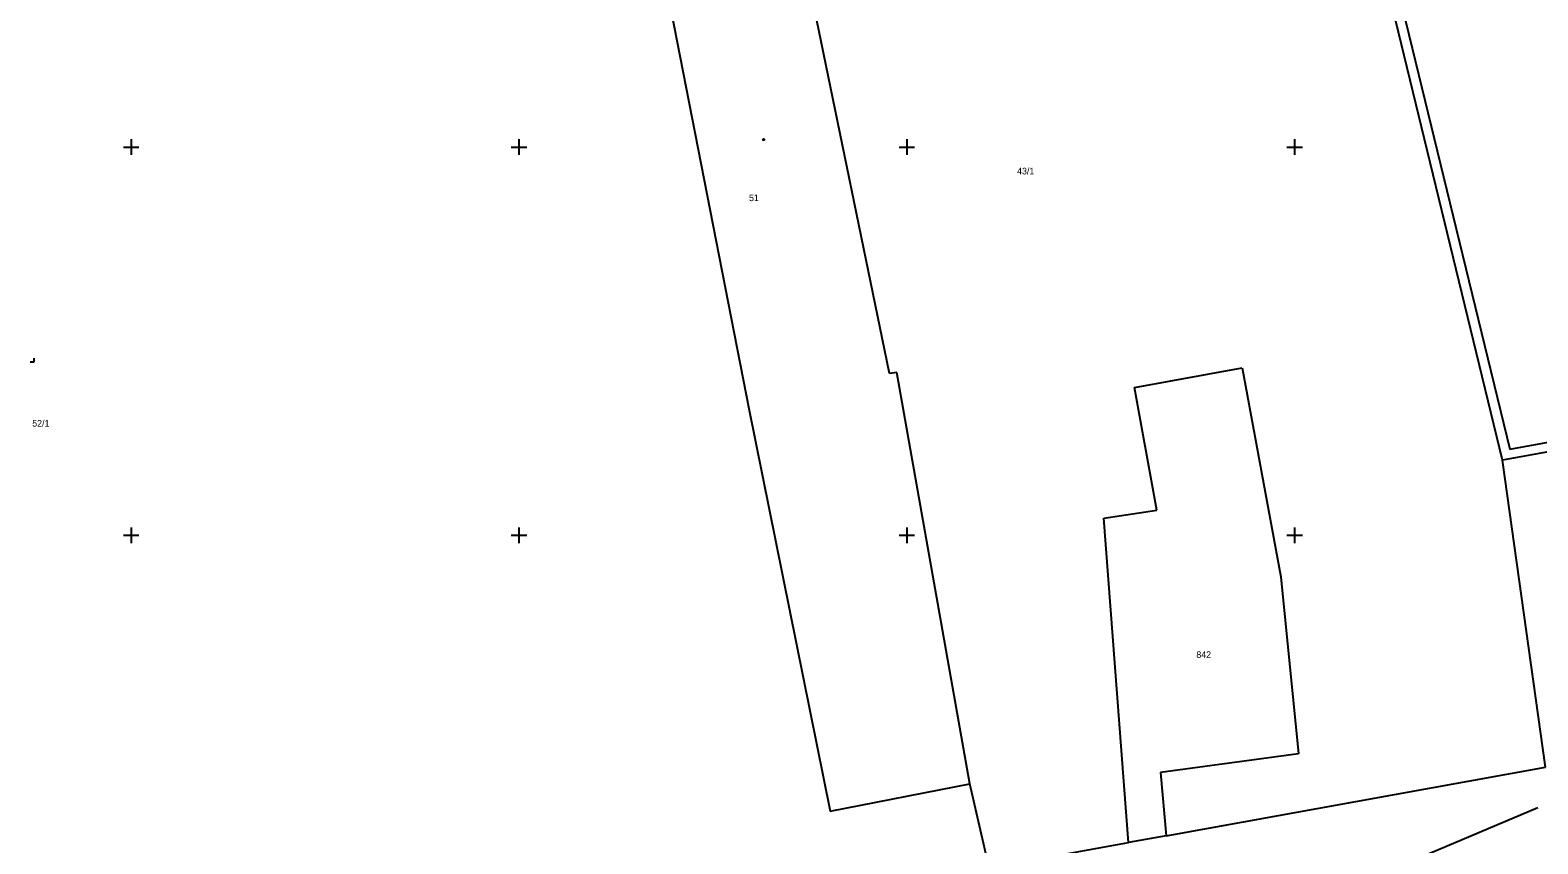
# Model space of a CAD drawing. Extents: x -703403 to -701924, y -1022520 to -1021856.
# Drawn here: x -702606.5 to -702509.3, y -1022319.9 to -1022267.5 of the extents above; entities that cross this region are included whole.
import ezdxf

# ---------------------------------------------------------------- set-up
doc = ezdxf.new("R2010")
doc.units = 0
for name, color, linetype in [('Z_hektometricka_sit', 7, 'Continuous'), ('Z_katastr_cisla_pozemkova', 7, 'Continuous'), ('Z_katastr_cisla_stavebni', 7, 'Continuous'), ('Z_katastr_hranice', 7, 'Continuous'), ('Z_katastr_znacky_budov', 7, 'Continuous'), ('Z_katastr_znacky_kultur', 7, 'Continuous')]:
    doc.layers.add(name, color=color, linetype=linetype)

msp = doc.modelspace()

# ---------------------------------------------------------------- linework, layer by layer
at = {"layer": 'Z_hektometricka_sit'}
for p, q in [((-702600.5, -1022275), (-702599.5, -1022275)), ((-702600, -1022274.5), (-702600, -1022275.5)), ((-702575.5, -1022275), (-702574.5, -1022275)), ((-702575, -1022274.5), (-702575, -1022275.5)), ((-702550.5, -1022275), (-702549.5, -1022275)), ((-702550, -1022274.5), (-702550, -1022275.5)), ((-702525.5, -1022275), (-702524.5, -1022275)), ((-702525, -1022274.5), (-702525, -1022275.5)), ((-702600.5, -1022300), (-702599.5, -1022300)), ((-702600, -1022299.5), (-702600, -1022300.5)), ((-702575.5, -1022300), (-702574.5, -1022300)), ((-702575, -1022299.5), (-702575, -1022300.5)), ((-702550.5, -1022300), (-702549.5, -1022300)), ((-702550, -1022299.5), (-702550, -1022300.5)), ((-702525.5, -1022300), (-702524.5, -1022300)), ((-702525, -1022299.5), (-702525, -1022300.5))]:
    msp.add_line(p, q, dxfattribs=at)
at = {"layer": 'Z_katastr_hranice'}
for p, q in [((-702511.6, -1022295.16), (-702525.8, -1022236.7)), ((-702525.2, -1022236.64), (-702511.12, -1022294.46)), ((-702551.12, -1022289.59), (-702558, -1022256.15)), ((-702565.65, -1022263.88), (-702560.19, -1022291.84)), ((-702550.65, -1022289.51), (-702551.12, -1022289.59)), ((-702545.94, -1022316.01), (-702550.65, -1022289.51)), ((-702535.33, -1022290.48), (-702528.38, -1022289.22)), ((-702528.38, -1022289.22), (-702525.88, -1022302.68)), ((-702533.88, -1022298.39), (-702535.33, -1022290.48)), ((-702560.19, -1022291.84), (-702554.93, -1022317.78)), ((-702497.53, -1022292.62), (-702511.6, -1022295.16)), ((-702511.12, -1022294.46), (-702497.56, -1022291.95)), ((-702508.82, -1022314.94), (-702511.6, -1022295.16)), ((-702537.3, -1022298.9), (-702533.88, -1022298.39)), ((-702535.71, -1022319.8), (-702537.3, -1022298.9)), ((-702525.88, -1022302.68), (-702524.75, -1022314.07)), ((-702524.75, -1022314.07), (-702533.64, -1022315.29)), ((-702533.29, -1022319.36), (-702508.82, -1022314.94)), ((-702533.64, -1022315.29), (-702533.29, -1022319.36)), ((-702554.93, -1022317.78), (-702545.94, -1022316.01)), ((-702544.68, -1022321.42), (-702545.94, -1022316.01)), ((-702509.32, -1022317.56), (-702532.59, -1022327.36)), ((-702544.68, -1022321.42), (-702535.71, -1022319.8)), ((-702533.29, -1022319.36), (-702535.71, -1022319.8))]:
    msp.add_line(p, q, dxfattribs=at)
at = {"layer": 'Z_katastr_znacky_budov'}
msp.add_circle((-702559.232, -1022274.52), 0.0437, dxfattribs=at)
at = {"layer": 'Z_katastr_znacky_kultur'}
for p, q in [((-702606.26, -1022288.84), (-702606.26, -1022288.59)), ((-702606.51, -1022288.84), (-702606.26, -1022288.84))]:
    msp.add_line(p, q, dxfattribs=at)

# ---------------------------------------------------------------- texts
at = {"layer": 'Z_katastr_cisla_pozemkova'}
for s, p in [('43/1', (-702542.889, -1022276.76)), ('842', (-702531.333, -1022307.9))]:
    msp.add_text(s, height=0.425, dxfattribs=at).set_placement(p)
at = {"layer": 'Z_katastr_cisla_stavebni'}
for s, p in [('51', (-702560.169, -1022278.48)), ('52/1', (-702606.374, -1022293))]:
    msp.add_text(s, height=0.425, dxfattribs=at).set_placement(p)

doc.saveas('drawing.dxf')
